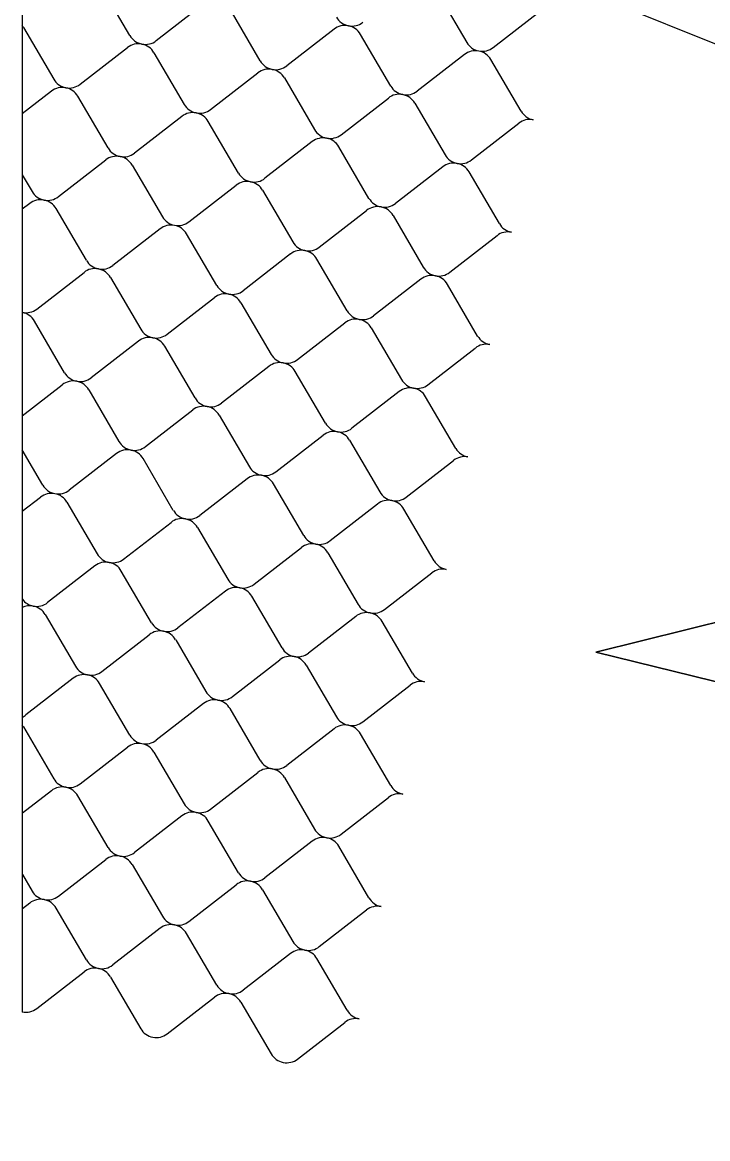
# Model space of a CAD drawing. Extents: x 638850 to 644908, y 297188 to 298900.
# Drawn here: x 644305.9 to 644342.5, y 297357.7 to 297417.3 of the extents above; entities that cross this region are included whole.
import ezdxf

# ---------------------------------------------------------------- set-up
doc = ezdxf.new("R2010")
doc.units = 0
for name, color, linetype in [('1', 7, 'Continuous'), ('3', 7, 'Continuous'), ('5', 7, 'Continuous'), ('50', 7, 'Continuous')]:
    doc.layers.add(name, color=color, linetype=linetype)

msp = doc.modelspace()

# ---------------------------------------------------------------- linework, layer by layer
at = {"layer": '1'}
msp.add_line((641027.32, 298753.995), (644908.141, 297188.079), dxfattribs=at)
at = {"layer": '3'}
for p, q in [((644305.895, 297551.185), (644305.895, 297364.484)), ((644352.626, 297387.684), (644336.515, 297383.7)), ((644336.515, 297383.7), (644352.626, 297379.716))]:
    msp.add_line(p, q, dxfattribs=at)
at = {"layer": '5'}
for p, q in [((644311.634, 297416.605), (644310.019, 297419.364)), ((644328.004, 297418.997), (644329.619, 297416.239)), ((644315.571, 297418.29), (644313.044, 297416.333)), ((644318.596, 297415.259), (644316.981, 297418.017)), ((644331.029, 297415.966), (644333.556, 297417.923)), ((644305.958, 297417.038), (644307.573, 297414.279)), ((644322.533, 297416.944), (644320.006, 297414.986)), ((644325.558, 297413.912), (644323.943, 297416.671)), ((644308.983, 297414.007), (644311.51, 297415.964)), ((644312.92, 297415.691), (644314.535, 297412.933)), ((644329.495, 297415.597), (644326.968, 297413.64)), ((644332.52, 297412.566), (644330.905, 297415.324)), ((644315.945, 297412.66), (644318.472, 297414.617)), ((644319.882, 297414.345), (644321.497, 297411.586)), ((644307.449, 297413.638), (644305.895, 297412.435)), ((644310.474, 297410.607), (644308.859, 297413.365)), ((644322.907, 297411.314), (644325.434, 297413.271)), ((644326.844, 297412.998), (644328.459, 297410.24)), ((644314.411, 297412.291), (644311.884, 297410.334)), ((644317.436, 297409.26), (644315.821, 297412.019)), ((644329.868, 297409.967), (644332.396, 297411.924)), ((644321.373, 297410.945), (644318.845, 297408.987)), ((644324.398, 297407.913), (644322.783, 297410.672)), ((644307.822, 297408.008), (644310.35, 297409.965)), ((644311.759, 297409.692), (644313.375, 297406.934)), ((644328.335, 297409.598), (644325.807, 297407.641)), ((644331.36, 297406.567), (644329.744, 297409.325)), ((644305.895, 297409.164), (644306.413, 297408.28)), ((644314.784, 297406.661), (644317.312, 297408.618)), ((644318.721, 297408.346), (644320.337, 297405.587)), ((644306.289, 297407.639), (644305.895, 297407.334)), ((644309.314, 297404.608), (644307.698, 297407.366)), ((644321.746, 297405.315), (644324.274, 297407.272)), ((644325.683, 297406.999), (644327.299, 297404.241)), ((644313.251, 297406.292), (644310.723, 297404.335)), ((644316.276, 297403.261), (644314.66, 297406.02)), ((644328.708, 297403.968), (644331.236, 297405.925)), ((644320.213, 297404.946), (644317.685, 297402.988)), ((644323.237, 297401.914), (644321.622, 297404.673)), ((644306.662, 297402.009), (644309.19, 297403.966)), ((644310.599, 297403.693), (644312.214, 297400.935)), ((644327.174, 297403.599), (644324.647, 297401.642)), ((644330.199, 297400.568), (644328.584, 297403.326)), ((644313.624, 297400.662), (644316.151, 297402.62)), ((644317.561, 297402.347), (644319.176, 297399.588)), ((644308.153, 297398.609), (644306.538, 297401.367)), ((644320.586, 297399.316), (644323.113, 297401.273)), ((644324.523, 297401), (644326.138, 297398.242)), ((644312.09, 297400.293), (644309.563, 297398.336)), ((644315.115, 297397.262), (644313.5, 297400.021)), ((644327.548, 297397.969), (644330.075, 297399.926)), ((644319.052, 297398.947), (644316.525, 297396.99)), ((644322.077, 297395.916), (644320.462, 297398.674)), ((644305.895, 297396.315), (644308.029, 297397.967)), ((644309.439, 297397.695), (644311.054, 297394.936)), ((644326.014, 297397.6), (644323.487, 297395.643)), ((644329.039, 297394.569), (644327.424, 297397.328)), ((644312.464, 297394.663), (644314.991, 297396.621)), ((644316.401, 297396.348), (644318.016, 297393.589)), ((644319.426, 297393.317), (644321.953, 297395.274)), ((644323.363, 297395.001), (644324.978, 297392.243)), ((644306.993, 297392.61), (644305.895, 297394.484)), ((644310.93, 297394.294), (644308.403, 297392.337)), ((644313.955, 297391.263), (644312.34, 297394.022)), ((644326.388, 297391.97), (644328.915, 297393.927)), ((644317.892, 297392.948), (644315.365, 297390.991)), ((644320.917, 297389.917), (644319.302, 297392.675)), ((644305.895, 297391.214), (644306.869, 297391.968)), ((644308.279, 297391.696), (644309.894, 297388.937)), ((644324.854, 297391.601), (644322.326, 297389.644)), ((644327.879, 297388.57), (644326.263, 297391.329)), ((644311.303, 297388.664), (644313.831, 297390.622)), ((644315.24, 297390.349), (644316.856, 297387.59)), ((644318.265, 297387.318), (644320.793, 297389.275)), ((644322.202, 297389.002), (644323.818, 297386.244)), ((644309.77, 297388.295), (644307.242, 297386.338)), ((644312.795, 297385.264), (644311.179, 297388.023)), ((644325.227, 297385.971), (644327.755, 297387.929)), ((644316.732, 297386.949), (644314.204, 297384.992)), ((644319.757, 297383.918), (644318.141, 297386.676)), ((644307.118, 297385.697), (644308.734, 297382.938)), ((644323.694, 297385.602), (644321.166, 297383.645)), ((644326.718, 297382.571), (644325.103, 297385.33)), ((644310.143, 297382.665), (644312.671, 297384.623)), ((644314.08, 297384.35), (644315.695, 297381.592)), ((644317.105, 297381.319), (644319.632, 297383.276)), ((644321.042, 297383.004), (644322.657, 297380.245)), ((644308.609, 297382.297), (644306.082, 297380.339)), ((644311.634, 297379.265), (644310.019, 297382.024)), ((644324.067, 297379.972), (644326.594, 297381.93)), ((644315.571, 297380.95), (644313.044, 297378.993)), ((644318.596, 297377.919), (644316.981, 297380.677)), ((644305.958, 297379.698), (644307.573, 297376.939)), ((644322.533, 297379.603), (644320.006, 297377.646)), ((644325.558, 297376.572), (644323.943, 297379.331)), ((644308.983, 297376.667), (644311.51, 297378.624)), ((644312.92, 297378.351), (644314.535, 297375.593)), ((644315.945, 297375.32), (644318.472, 297377.277)), ((644319.882, 297377.005), (644321.497, 297374.246)), ((644307.449, 297376.298), (644305.896, 297375.095)), ((644310.474, 297373.266), (644308.859, 297376.025)), ((644322.907, 297373.973), (644325.434, 297375.931)), ((644314.411, 297374.951), (644311.884, 297372.994)), ((644317.436, 297371.92), (644315.821, 297374.678)), ((644321.373, 297373.605), (644318.846, 297371.647)), ((644324.398, 297370.573), (644322.783, 297373.332)), ((644307.822, 297370.668), (644310.35, 297372.625)), ((644311.76, 297372.352), (644313.375, 297369.594)), ((644305.896, 297371.824), (644306.413, 297370.94)), ((644314.784, 297369.321), (644317.312, 297371.278)), ((644318.721, 297371.006), (644320.337, 297368.247)), ((644306.289, 297370.299), (644305.896, 297369.994)), ((644309.314, 297367.268), (644307.698, 297370.026)), ((644321.746, 297367.975), (644324.274, 297369.932)), ((644313.251, 297368.952), (644310.723, 297366.995)), ((644316.276, 297365.921), (644314.66, 297368.68)), ((644320.213, 297367.606), (644317.685, 297365.648)), ((644323.237, 297364.574), (644321.622, 297367.333)), ((644306.662, 297364.669), (644309.19, 297366.626)), ((644310.599, 297366.353), (644312.214, 297363.595)), ((644313.624, 297363.322), (644316.151, 297365.279)), ((644317.561, 297365.007), (644319.176, 297362.248)), ((644320.586, 297361.976), (644323.113, 297363.933))]:
    msp.add_line(p, q, dxfattribs=at)
for centre, start_param, end_param in [((644305.148, 297416.632), 3.821368, 3.949227), ((644323.133, 297416.265), 4.712389, 5.60341), ((644323.467, 297417.991), 0.679775, 1.570796), ((644323.467, 297417.991), 1.570796, 2.461818), ((644323.133, 297416.265), 3.821368, 4.712389), ((644312.444, 297417.012), 0.679775, 1.570796), ((644312.11, 297415.285), 4.712389, 5.60341), ((644312.444, 297417.012), 1.570796, 2.461818), ((644312.11, 297415.285), 3.821368, 4.712389), ((644330.095, 297414.918), 4.712389, 5.60341), ((644330.429, 297416.645), 0.679775, 1.570796), ((644330.429, 297416.645), 1.570796, 2.461818), ((644319.406, 297415.665), 0.679775, 1.570796), ((644330.095, 297414.918), 3.821368, 4.712389), ((644319.072, 297413.938), 4.712389, 5.60341), ((644319.406, 297415.665), 1.570796, 2.461818), ((644319.072, 297413.938), 3.821368, 4.712389), ((644308.383, 297414.686), 0.679775, 1.570796), ((644308.049, 297412.959), 4.712389, 5.60341), ((644308.383, 297414.686), 1.570796, 2.461818), ((644308.049, 297412.959), 3.821368, 4.712389), ((644326.034, 297412.592), 4.712389, 5.60341), ((644326.368, 297414.319), 0.679775, 1.570796), ((644326.368, 297414.319), 1.570796, 2.461818), ((644326.034, 297412.592), 3.821368, 4.712389), ((644315.345, 297413.339), 0.679775, 1.570796), ((644315.011, 297411.612), 4.712389, 5.60341), ((644315.345, 297413.339), 1.570796, 2.461818), ((644315.011, 297411.612), 3.821368, 4.712389), ((644333.33, 297412.972), 0.679775, 1.570796), ((644332.996, 297411.245), 4.712389, 5.60341), ((644321.973, 297410.266), 4.712389, 5.60341), ((644322.307, 297411.992), 0.679775, 1.570796), ((644322.307, 297411.992), 1.570796, 2.461818), ((644321.973, 297410.266), 3.821368, 4.712389), ((644311.284, 297411.013), 0.679775, 1.570796), ((644310.95, 297409.286), 4.712389, 5.60341), ((644311.284, 297411.013), 1.570796, 2.461818), ((644310.95, 297409.286), 3.821368, 4.712389), ((644329.269, 297410.646), 0.679775, 1.570796), ((644329.269, 297410.646), 1.570796, 2.461818), ((644318.246, 297409.666), 0.679775, 1.570796), ((644328.935, 297408.919), 4.712389, 5.60341), ((644328.935, 297408.919), 3.821368, 4.712389), ((644317.912, 297407.94), 4.712389, 5.60341), ((644318.246, 297409.666), 1.570796, 2.461818), ((644317.912, 297407.94), 3.821368, 4.712389), ((644307.223, 297408.687), 0.679775, 1.570796), ((644306.889, 297406.96), 4.712389, 5.60341), ((644307.223, 297408.687), 1.570796, 2.461818), ((644306.889, 297406.96), 3.821368, 4.712389), ((644324.874, 297406.593), 4.712389, 5.60341), ((644325.208, 297408.32), 0.679775, 1.570796), ((644325.208, 297408.32), 1.570796, 2.461818), ((644314.185, 297407.34), 0.679775, 1.570796), ((644324.874, 297406.593), 3.821368, 4.712389), ((644313.851, 297405.613), 4.712389, 5.60341), ((644314.185, 297407.34), 1.570796, 2.461818), ((644313.851, 297405.613), 3.821368, 4.712389), ((644332.169, 297406.973), 0.679775, 1.570796), ((644331.835, 297405.246), 4.712389, 5.60341), ((644320.812, 297404.267), 4.712389, 5.60341), ((644321.146, 297405.993), 0.679775, 1.570796), ((644321.146, 297405.993), 1.570796, 2.461818), ((644320.812, 297404.267), 3.821368, 4.712389), ((644310.123, 297405.014), 0.679775, 1.570796), ((644309.789, 297403.287), 4.712389, 5.60341), ((644310.123, 297405.014), 1.570796, 2.461818), ((644309.789, 297403.287), 3.821368, 4.712389), ((644328.108, 297404.647), 0.679775, 1.570796), ((644328.108, 297404.647), 1.570796, 2.461818), ((644327.774, 297402.92), 4.712389, 5.60341), ((644327.774, 297402.92), 3.821368, 4.712389), ((644316.751, 297401.941), 4.712389, 5.60341), ((644317.085, 297403.667), 0.679775, 1.570796), ((644317.085, 297403.667), 1.570796, 2.461818), ((644316.751, 297401.941), 3.821368, 4.712389), ((644306.062, 297402.688), 1.570796, 2.461818), ((644305.728, 297400.961), 3.821368, 4.712389), ((644324.047, 297402.321), 0.679775, 1.570796), ((644324.047, 297402.321), 1.570796, 2.461818), ((644313.024, 297401.341), 0.679775, 1.570796), ((644323.713, 297400.594), 4.712389, 5.60341), ((644323.713, 297400.594), 3.821368, 4.712389), ((644312.69, 297399.614), 4.712389, 5.60341), ((644313.024, 297401.341), 1.570796, 2.461818), ((644312.69, 297399.614), 3.821368, 4.712389), ((644331.009, 297400.974), 0.679775, 1.570796), ((644330.675, 297399.248), 4.712389, 5.60341), ((644319.652, 297398.268), 4.712389, 5.60341), ((644319.986, 297399.995), 0.679775, 1.570796), ((644319.986, 297399.995), 1.570796, 2.461818), ((644319.652, 297398.268), 3.821368, 4.712389), ((644308.963, 297399.015), 0.679775, 1.570796), ((644308.629, 297397.288), 4.712389, 5.60341), ((644308.963, 297399.015), 1.570796, 2.461818), ((644308.629, 297397.288), 3.821368, 4.712389), ((644326.948, 297398.648), 0.679775, 1.570796), ((644326.948, 297398.648), 1.570796, 2.461818), ((644326.614, 297396.921), 4.712389, 5.60341), ((644326.614, 297396.921), 3.821368, 4.712389), ((644315.591, 297395.942), 4.712389, 5.60341), ((644315.925, 297397.668), 0.679775, 1.570796), ((644315.925, 297397.668), 1.570796, 2.461818), ((644315.591, 297395.942), 3.821368, 4.712389), ((644322.887, 297396.322), 0.679775, 1.570796), ((644322.887, 297396.322), 1.570796, 2.461818), ((644322.553, 297394.595), 4.712389, 5.60341), ((644322.553, 297394.595), 3.821368, 4.712389), ((644311.53, 297393.616), 4.712389, 5.60341), ((644311.864, 297395.342), 0.679775, 1.570796), ((644311.864, 297395.342), 1.570796, 2.461818), ((644311.53, 297393.616), 3.821368, 4.712389), ((644329.849, 297394.975), 0.679775, 1.570796), ((644329.515, 297393.249), 4.712389, 5.60341), ((644318.492, 297392.269), 4.712389, 5.60341), ((644318.826, 297393.996), 0.679775, 1.570796), ((644318.826, 297393.996), 1.570796, 2.461818), ((644307.803, 297393.016), 0.679775, 1.570796), ((644318.492, 297392.269), 3.821368, 4.712389), ((644307.469, 297391.289), 4.712389, 5.60341), ((644307.803, 297393.016), 1.570796, 2.461818), ((644307.469, 297391.289), 3.821368, 4.712389), ((644325.788, 297392.649), 0.679775, 1.570796), ((644325.454, 297390.922), 4.712389, 5.60341), ((644325.788, 297392.649), 1.570796, 2.461818), ((644325.454, 297390.922), 3.821368, 4.712389), ((644314.431, 297389.943), 4.712389, 5.60341), ((644314.765, 297391.669), 0.679775, 1.570796), ((644314.765, 297391.669), 1.570796, 2.461818), ((644314.431, 297389.943), 3.821368, 4.712389), ((644321.727, 297390.323), 0.679775, 1.570796), ((644321.727, 297390.323), 1.570796, 2.461818), ((644321.393, 297388.596), 4.712389, 5.60341), ((644321.393, 297388.596), 3.821368, 4.712389), ((644310.37, 297387.617), 4.712389, 5.60341), ((644310.704, 297389.343), 0.679775, 1.570796), ((644310.704, 297389.343), 1.570796, 2.461818), ((644310.37, 297387.617), 3.821368, 4.712389), ((644328.688, 297388.976), 0.679775, 1.570796), ((644328.355, 297387.25), 4.712389, 5.60341), ((644317.665, 297387.997), 0.679775, 1.570796), ((644317.665, 297387.997), 1.570796, 2.461818), ((644317.332, 297386.27), 4.712389, 5.60341), ((644317.332, 297386.27), 3.821368, 4.712389), ((644306.642, 297387.017), 0.8081, 1.570796), ((644306.308, 297385.29), 4.712389, 5.359187), ((644306.642, 297387.017), 1.570796, 2.461818), ((644306.308, 297385.29), 3.821368, 4.712389), ((644324.627, 297386.65), 0.679775, 1.570796), ((644324.293, 297384.923), 4.712389, 5.60341), ((644324.627, 297386.65), 1.570796, 2.461818), ((644324.293, 297384.923), 3.821368, 4.712389), ((644313.27, 297383.944), 4.712389, 5.60341), ((644313.604, 297385.671), 0.679775, 1.570796), ((644313.604, 297385.671), 1.570796, 2.461818), ((644313.27, 297383.944), 3.821368, 4.712389), ((644320.566, 297384.324), 0.679775, 1.570796), ((644320.566, 297384.324), 1.570796, 2.461818), ((644320.232, 297382.597), 4.712389, 5.60341), ((644320.232, 297382.597), 3.821368, 4.712389), ((644309.209, 297381.618), 4.712389, 5.60341), ((644309.543, 297383.344), 0.679775, 1.570796), ((644309.543, 297383.344), 1.570796, 2.461818), ((644309.209, 297381.618), 3.821368, 4.712389), ((644327.528, 297382.977), 0.679775, 1.570796), ((644327.194, 297381.251), 4.712389, 5.60341), ((644316.505, 297381.998), 0.679775, 1.570796), ((644316.505, 297381.998), 1.570796, 2.461818), ((644316.171, 297380.271), 4.712389, 5.60341), ((644316.171, 297380.271), 3.821368, 4.712389), ((644305.482, 297381.018), 2.218008, 2.461818), ((644323.467, 297380.651), 0.679775, 1.570796), ((644305.148, 297379.292), 3.821368, 3.949062), ((644323.133, 297378.925), 4.712389, 5.60341), ((644323.467, 297380.651), 1.570796, 2.461818), ((644323.133, 297378.925), 3.821368, 4.712389), ((644312.444, 297379.672), 0.679775, 1.570796), ((644312.444, 297379.672), 1.570796, 2.461818), ((644312.11, 297377.945), 4.712389, 5.60341), ((644312.11, 297377.945), 3.821368, 4.712389), ((644319.406, 297378.325), 0.679775, 1.570796), ((644319.072, 297376.598), 4.712389, 5.60341), ((644319.406, 297378.325), 1.570796, 2.461818), ((644319.072, 297376.598), 3.821368, 4.712389), ((644308.049, 297375.619), 4.712389, 5.60341), ((644308.383, 297377.345), 0.679775, 1.570796), ((644308.383, 297377.345), 1.570796, 2.461818), ((644326.368, 297376.978), 0.679775, 1.570796), ((644308.049, 297375.619), 3.821368, 4.712389), ((644326.034, 297375.252), 4.712389, 5.60341), ((644315.345, 297375.999), 0.679775, 1.570796), ((644315.345, 297375.999), 1.570796, 2.461818), ((644315.011, 297374.272), 4.712389, 5.60341), ((644315.011, 297374.272), 3.821368, 4.712389), ((644322.307, 297374.652), 0.679775, 1.570796), ((644321.973, 297372.926), 4.712389, 5.60341), ((644322.307, 297374.652), 1.570796, 2.461818), ((644321.973, 297372.926), 3.821368, 4.712389), ((644311.284, 297373.673), 0.679775, 1.570796), ((644311.284, 297373.673), 1.570796, 2.461818), ((644310.95, 297371.946), 4.712389, 5.60341), ((644310.95, 297371.946), 3.821368, 4.712389), ((644318.246, 297372.326), 0.679775, 1.570796), ((644317.912, 297370.599), 4.712389, 5.60341), ((644318.246, 297372.326), 1.570796, 2.461818), ((644317.912, 297370.599), 3.821368, 4.712389), ((644306.889, 297369.62), 4.712389, 5.60341), ((644307.223, 297371.346), 0.679775, 1.570796), ((644307.223, 297371.346), 1.570796, 2.461818), ((644325.208, 297370.98), 0.679775, 1.570796), ((644306.889, 297369.62), 3.821368, 4.712389), ((644324.874, 297369.253), 4.712389, 5.60341), ((644314.185, 297370), 0.679775, 1.570796), ((644313.851, 297368.273), 4.712389, 5.60341), ((644314.185, 297370), 1.570796, 2.461818), ((644313.851, 297368.273), 3.821368, 4.712389), ((644321.146, 297368.653), 0.679775, 1.570796), ((644320.812, 297366.927), 4.712389, 5.60341), ((644321.146, 297368.653), 1.570796, 2.461818), ((644320.812, 297366.927), 3.821368, 4.712389), ((644310.123, 297367.674), 0.679775, 1.570796), ((644310.123, 297367.674), 1.570796, 2.461818), ((644309.789, 297365.947), 4.712389, 5.60341), ((644309.789, 297365.947), 3.821368, 4.712389), ((644317.085, 297366.327), 0.679775, 1.570796), ((644316.751, 297364.601), 4.712389, 5.60341), ((644317.085, 297366.327), 1.570796, 2.461818), ((644316.751, 297364.601), 3.821368, 4.712389), ((644306.062, 297365.348), 1.570796, 2.461818), ((644324.047, 297364.981), 0.679775, 1.570796), ((644323.713, 297363.254), 4.712389, 5.60341), ((644313.024, 297364.001), 0.679775, 1.570796), ((644313.024, 297364.001), 1.570796, 2.461818), ((644319.986, 297362.654), 0.679775, 1.570796), ((644319.986, 297362.654), 1.570796, 2.461818)]:
    msp.add_ellipse(centre, major_axis=(-0.906, 0.175), ratio=0.952381, start_param=start_param, end_param=end_param, dxfattribs=at)
at = {"layer": '50'}
for p, q in [((644336.515, 297383.7), (644352.626, 297387.684)), ((644352.626, 297379.716), (644336.515, 297383.7))]:
    msp.add_line(p, q, dxfattribs=at)

doc.saveas('drawing.dxf')
